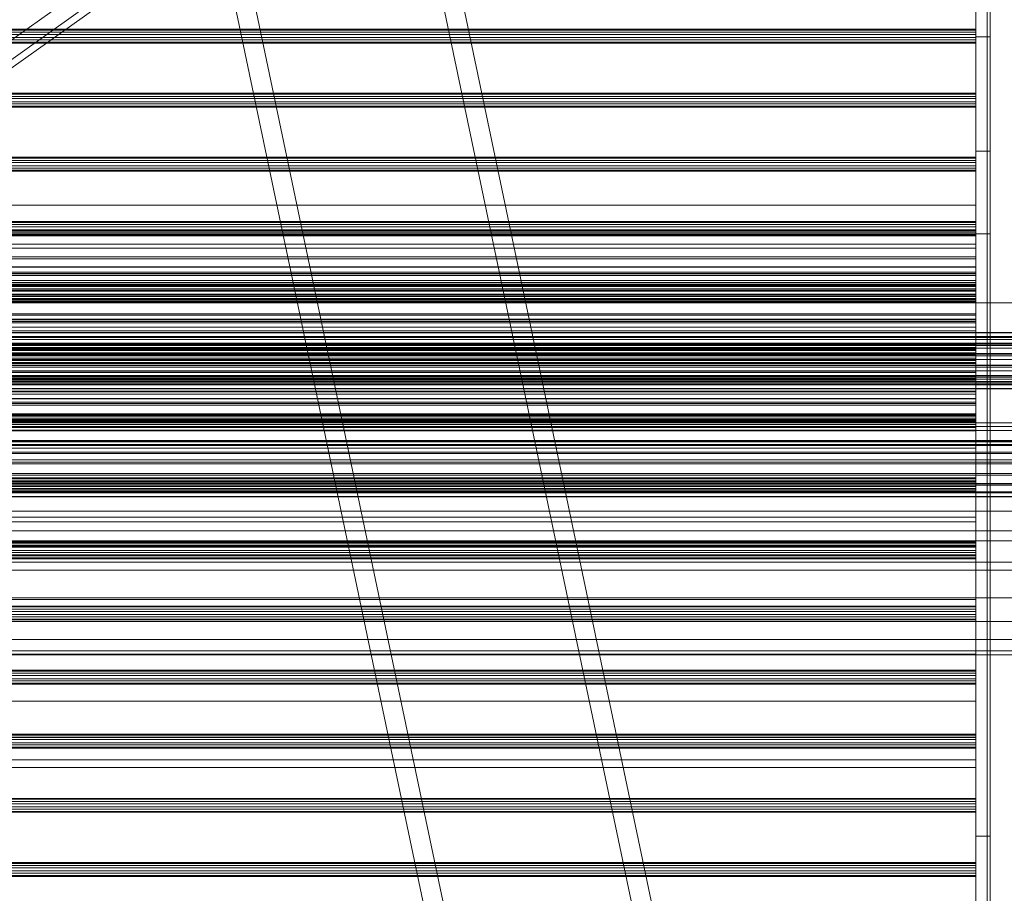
# Model space of a CAD drawing. Header units: millimetres. Extents: x -4738 to 65662, y -68080 to 6847.
# Tile 395 of 656: x 915 to 1260, y -34477 to -34171. Entities that reach past the tile are written whole.
import ezdxf

# ---------------------------------------------------------------- set-up
doc = ezdxf.new("R2010")
doc.units = ezdxf.units.MM
for name, color, linetype, lineweight in [('COTAS_O', 1, 'Continuous', 0), ('frontal_C01', 7, 'Continuous', 0), ('frontal_C03', 7, 'Continuous', 0), ('frontal_secador', 7, 'Continuous', 0), ('frontal_tolva', 7, 'Continuous', 0)]:
    doc.layers.add(name, color=color, linetype=linetype, lineweight=lineweight)
doc.dimstyles.new('R19_100', dxfattribs={"dimtxt": 250, "dimasz": 150, "dimexe": 150, "dimexo": 80, "dimgap": 100, "dimtad": 1, "dimtih": 1, "dimtoh": 1, "dimdsep": 46, "dimcen": 0.09, "dimadec": 0, "dimazin": 0, "dimtfac": 1, "dimtdec": 4, "dimtofl": 0, "dimtmove": 0, "dimatfit": 3, "dimfxl": 1, "dimtolj": 1, "dimtzin": 0, "dimarcsym": 0})

# ---------------------------------------------------------------- blocks, each defined once
blk = doc.blocks.new('DIM_R31_48')
at = {"layer": 'COTAS_O'}
for p, q in [((-1725, -33700), (-1575, -33655)), ((1725, -33700), (1575, -33655)), ((-1725, -34400), (-1725, -33700)), ((-1725, -33700), (1725, -33700)), ((-1725, -33700), (-1575, -33745)), ((1725, -33700), (1575, -33745)), ((1725, -34400), (1725, -33700))]:
    blk.add_line(p, q, dxfattribs=at)
blk.add_text('3450 O', height=250, dxfattribs=at).set_placement((0, -33600))
blk = doc.blocks.new('DIM_R31_52')
at = {"layer": 'COTAS_O'}
for p, q in [((-650, -34200), (-500, -34155)), ((650, -34200), (500, -34155)), ((-650, -34900), (-650, -34200)), ((-650, -34200), (650, -34200)), ((-650, -34200), (-500, -34245)), ((650, -34200), (500, -34245)), ((650, -34900), (650, -34200))]:
    blk.add_line(p, q, dxfattribs=at)
blk.add_text('1300 O', height=250, dxfattribs=at).set_placement((0, -34100))

msp = doc.modelspace()

# ---------------------------------------------------------------- linework, layer by layer
at = {"layer": 'frontal_C01'}
for p, q in [((1370, -35975), (940, -33925.304)), ((1377, -35975), (947, -33925.304)), ((1443, -35975), (1013, -33925.304)), ((1450, -35975), (1020, -33925.304))]:
    msp.add_line(p, q, dxfattribs=at)
at = {"layer": 'frontal_C03'}
for p, q in [((1250, -34946.422), (1250, -32331.232)), ((1254, -32331.232), (1254, -34946.422)), ((1250, -32430.626), (1250, -35045.817)), ((1254, -35045.817), (1254, -32430.626)), ((1250, -34174.271), (-1250, -34174.271)), ((1250, -34174.587), (-1250, -34174.587)), ((1250, -34175.381), (-1250, -34175.381)), ((1250, -34175.381), (1250, -34174.271)), ((1250, -34174.271), (1250, -34174.587)), ((1250, -34174.587), (1250, -34176.145)), ((1250, -34177.268), (1250, -34175.381)), ((-1250, -34176.145), (1250, -34176.145)), ((1250, -34177.268), (-1250, -34177.268)), ((1250, -34178.033), (-1250, -34178.033)), ((1250, -34178.827), (-1250, -34178.827)), ((1250, -34179.143), (-1250, -34179.143)), ((1250, -34176.145), (1250, -34178.033)), ((1250, -34178.827), (1250, -34177.268)), ((1250, -34178.033), (1250, -34179.143)), ((1250, -34179.143), (1250, -34178.827)), ((1250, -34196.728), (-1250, -34196.728)), ((1250, -34197.045), (-1250, -34197.045)), ((1250, -34197.839), (-1250, -34197.839)), ((-1250, -34198.603), (1250, -34198.603)), ((1250, -34199.726), (-1250, -34199.726)), ((1250, -34197.839), (1250, -34196.728)), ((1250, -34196.728), (1250, -34197.045)), ((1250, -34197.045), (1250, -34198.603)), ((1250, -34199.726), (1250, -34197.839)), ((1250, -34198.603), (1250, -34200.49)), ((1250, -34201.284), (1250, -34199.726)), ((1250, -34200.49), (-1250, -34200.49)), ((1250, -34201.284), (-1250, -34201.284)), ((1250, -34201.601), (-1250, -34201.601)), ((1250, -34200.49), (1250, -34201.601)), ((1250, -34201.601), (1250, -34201.284)), ((1250, -34219.186), (-1250, -34219.186)), ((1250, -34219.503), (-1250, -34219.503)), ((1250, -34220.297), (-1250, -34220.297)), ((1250, -34220.297), (1250, -34219.186)), ((1250, -34219.186), (1250, -34219.503)), ((1250, -34219.503), (1250, -34221.061)), ((1250, -34222.184), (1250, -34220.297)), ((-1250, -34221.061), (1250, -34221.061)), ((1250, -34222.184), (-1250, -34222.184)), ((1250, -34222.948), (-1250, -34222.948)), ((1250, -34223.742), (-1250, -34223.742)), ((1250, -34221.061), (1250, -34222.948)), ((1250, -34223.742), (1250, -34222.184)), ((1250, -34222.948), (1250, -34224.058)), ((1250, -34224.058), (1250, -34223.742)), ((1250, -34224.058), (-1250, -34224.058)), ((1250, -34241.644), (-1250, -34241.644)), ((1250, -34241.96), (-1250, -34241.96)), ((1250, -34242.754), (-1250, -34242.754)), ((-1250, -34243.518), (1250, -34243.518)), ((1250, -34244.641), (-1250, -34244.641)), ((1250, -34242.754), (1250, -34241.644)), ((1250, -34241.644), (1250, -34241.96)), ((1250, -34241.96), (1250, -34243.518)), ((1250, -34244.641), (1250, -34242.754)), ((1250, -34243.518), (1250, -34245.405)), ((1250, -34246.199), (1250, -34244.641)), ((1250, -34245.405), (-1250, -34245.405)), ((1250, -34246.199), (-1250, -34246.199)), ((1250, -34246.516), (-1250, -34246.516)), ((1250, -34245.405), (1250, -34246.516)), ((1250, -34246.516), (1250, -34246.199)), ((1250, -34264.101), (-1250, -34264.101)), ((1250, -34264.418), (-1250, -34264.418)), ((1250, -34265.212), (-1250, -34265.212)), ((1250, -34265.212), (1250, -34264.101)), ((1250, -34264.101), (1250, -34264.418)), ((1250, -34264.418), (1250, -34265.976)), ((1250, -34267.099), (1250, -34265.212)), ((1250, -34265.753), (-1250, -34265.753)), ((-1250, -34265.976), (1250, -34265.976)), ((1250, -34266.047), (-1250, -34266.047)), ((1250, -34267.099), (-1250, -34267.099)), ((1250, -34267.863), (-1250, -34267.863)), ((1250, -34268.657), (-1250, -34268.657)), ((1250, -34266.047), (1250, -34265.753)), ((1250, -34265.753), (1250, -34269.213)), ((1250, -34265.976), (1250, -34267.863)), ((1250, -34270.05), (1250, -34266.047)), ((1250, -34268.657), (1250, -34267.099)), ((1250, -34267.863), (1250, -34268.974)), ((1250, -34268.974), (1250, -34268.657)), ((-1579, -34270.165), (1579, -34270.165)), ((1250, -34268.974), (-1250, -34268.974)), ((1250, -34269.213), (-1250, -34269.213)), ((1250, -34270.05), (-1250, -34270.05)), ((1250, -34269.213), (1250, -34275.899)), ((1250, -34277.153), (1250, -34270.05)), ((1250, -34275.899), (-1250, -34275.899)), ((1250, -34277.153), (-1250, -34277.153)), ((1250, -34275.899), (1250, -34284.794)), ((1250, -34286.273), (1250, -34277.153)), ((1496, -34280.547), (-1496, -34280.547)), ((1496, -34280.664), (-1496, -34280.664)), ((1496, -34281.93), (-1496, -34281.93)), ((1496, -34282.265), (-1496, -34282.265)), ((1496, -34284.605), (-1496, -34284.605)), ((1496, -34285.106), (-1496, -34285.106)), ((-1250, -34284.794), (1250, -34284.794)), ((1250, -34284.794), (1250, -34294.544)), ((-1496, -34288.163), (1496, -34288.163)), ((1496, -34288.754), (-1496, -34288.754)), ((1250, -34286.273), (-1250, -34286.273)), ((1250, -34286.559), (-1250, -34286.559)), ((1250, -34286.875), (-1250, -34286.875)), ((1250, -34287.669), (-1250, -34287.669)), ((-1250, -34288.434), (1250, -34288.434)), ((1250, -34296.023), (1250, -34286.273)), ((1250, -34287.669), (1250, -34286.559)), ((1250, -34286.559), (1250, -34286.875)), ((1250, -34286.875), (1250, -34288.434)), ((1250, -34289.556), (1250, -34287.669)), ((1250, -34288.434), (1250, -34290.321)), ((1496, -34292.063), (-1496, -34292.063)), ((1496, -34292.655), (-1496, -34292.655)), ((1250, -34289.556), (-1250, -34289.556)), ((1250, -34290.321), (-1250, -34290.321)), ((1250, -34291.115), (-1250, -34291.115)), ((1250, -34291.431), (-1250, -34291.431)), ((1250, -34291.115), (1250, -34289.556)), ((1250, -34290.321), (1250, -34291.431)), ((1250, -34291.431), (1250, -34291.115)), ((1496, -34295.711), (-1496, -34295.711)), ((1496, -34296.213), (-1496, -34296.213)), ((1250, -34294.544), (-1250, -34294.544)), ((1250, -34296.023), (-1250, -34296.023)), ((1250, -34294.544), (1250, -34303.665)), ((1250, -34304.919), (1250, -34296.023)), ((1496, -34298.552), (-1496, -34298.552)), ((1496, -34298.887), (-1496, -34298.887)), ((1250, -34296.711), (-1250, -34296.711)), ((1250, -34297.088), (-1250, -34297.088)), ((1250, -34297.088), (1250, -34296.711)), ((1250, -34296.711), (1250, -34301.139)), ((1250, -34302.211), (1250, -34297.088)), ((1496, -34300.153), (-1496, -34300.153)), ((1496, -34300.271), (-1496, -34300.271)), ((1250, -34301.139), (-1250, -34301.139)), ((1250, -34302.211), (-1250, -34302.211)), ((1250, -34301.139), (1250, -34309.698)), ((1250, -34311.302), (1250, -34302.211)), ((1250, -34303.665), (-1250, -34303.665)), ((1250, -34304.919), (-1250, -34304.919)), ((1250, -34303.665), (1250, -34310.767)), ((1250, -34311.605), (1250, -34304.919)), ((1250, -34309.017), (-1250, -34309.017)), ((1250, -34309.333), (-1250, -34309.333)), ((1250, -34309.698), (-1250, -34309.698)), ((1250, -34310.127), (-1250, -34310.127)), ((1250, -34310.127), (1250, -34309.017)), ((1250, -34309.017), (1250, -34309.333)), ((1250, -34309.333), (1250, -34310.891)), ((1250, -34309.698), (1250, -34321.084)), ((1250, -34312.014), (1250, -34310.127)), ((-1579, -34312.165), (1579, -34312.165)), ((1250, -34310.767), (-1250, -34310.767)), ((-1250, -34310.891), (1250, -34310.891)), ((1250, -34311.302), (-1250, -34311.302)), ((1250, -34311.605), (-1250, -34311.605)), ((1250, -34312.014), (-1250, -34312.014)), ((1250, -34312.778), (-1250, -34312.778)), ((1250, -34313.572), (-1250, -34313.572)), ((1250, -34310.767), (1250, -34314.77)), ((1250, -34310.891), (1250, -34312.778)), ((1250, -34322.976), (1250, -34311.302)), ((1250, -34315.064), (1250, -34311.605)), ((1250, -34313.572), (1250, -34312.014)), ((1250, -34312.778), (1250, -34313.889)), ((1250, -34313.889), (1250, -34313.572)), ((1250, -34313.889), (-1250, -34313.889)), ((1250, -34314.77), (-1250, -34314.77)), ((1250, -34315.064), (-1250, -34315.064)), ((1250, -34314.77), (1250, -34315.064)), ((1496, -34318.408), (-1496, -34318.408)), ((1496, -34318.526), (-1496, -34318.526)), ((1496, -34319.792), (-1496, -34319.792)), ((1496, -34320.127), (-1496, -34320.127)), ((1496, -34322.466), (-1496, -34322.466)), ((1496, -34322.968), (-1496, -34322.968)), ((-1250, -34321.084), (1250, -34321.084)), ((1250, -34322.976), (-1250, -34322.976)), ((1250, -34321.084), (1250, -34333.564)), ((1250, -34335.457), (1250, -34322.976)), ((-1496, -34326.024), (1496, -34326.024)), ((1496, -34326.616), (-1496, -34326.616)), ((1496, -34329.924), (-1496, -34329.924)), ((1496, -34330.516), (-1496, -34330.516)), ((1496, -34333.573), (-1496, -34333.573)), ((1496, -34334.074), (-1496, -34334.074)), ((1250, -34331.474), (-1250, -34331.474)), ((1250, -34331.791), (-1250, -34331.791)), ((1250, -34332.585), (-1250, -34332.585)), ((-1250, -34333.349), (1250, -34333.349)), ((1250, -34333.564), (-1250, -34333.564)), ((1250, -34332.585), (1250, -34331.474)), ((1250, -34331.474), (1250, -34331.791)), ((1250, -34331.791), (1250, -34333.349)), ((1250, -34334.472), (1250, -34332.585)), ((1250, -34333.349), (1250, -34335.236)), ((1250, -34333.564), (1250, -34345.238)), ((1496, -34336.414), (-1496, -34336.414)), ((1496, -34336.749), (-1496, -34336.749)), ((1250, -34334.472), (-1250, -34334.472)), ((1250, -34335.236), (-1250, -34335.236)), ((1250, -34335.457), (-1250, -34335.457)), ((1250, -34336.03), (-1250, -34336.03)), ((1250, -34336.346), (-1250, -34336.346)), ((1250, -34336.03), (1250, -34334.472)), ((1250, -34335.236), (1250, -34336.346)), ((1250, -34346.843), (1250, -34335.457)), ((1250, -34336.346), (1250, -34336.03)), ((1496, -34338.015), (-1496, -34338.015)), ((1496, -34338.132), (-1496, -34338.132)), ((1250, -34345.238), (-1250, -34345.238)), ((1250, -34346.843), (-1250, -34346.843)), ((1250, -34345.238), (1250, -34354.329)), ((1250, -34355.401), (1250, -34346.843)), ((1250, -34353.932), (-1250, -34353.932)), ((1250, -34354.248), (-1250, -34354.248)), ((1250, -34354.329), (-1250, -34354.329)), ((1250, -34355.042), (-1250, -34355.042)), ((1250, -34355.042), (1250, -34353.932)), ((1250, -34353.932), (1250, -34354.248)), ((1250, -34354.248), (1250, -34355.806)), ((1250, -34354.329), (1250, -34359.453)), ((1250, -34356.929), (1250, -34355.042)), ((1250, -34355.401), (-1250, -34355.401)), ((-1250, -34355.806), (1250, -34355.806)), ((1250, -34356.929), (-1250, -34356.929)), ((1250, -34357.694), (-1250, -34357.694)), ((1250, -34358.488), (-1250, -34358.488)), ((1250, -34359.829), (1250, -34355.401)), ((1250, -34355.806), (1250, -34357.694)), ((1250, -34358.488), (1250, -34356.929)), ((1250, -34357.694), (1250, -34358.804)), ((1250, -34358.804), (1250, -34358.488)), ((1250, -34358.804), (-1250, -34358.804)), ((1250, -34359.453), (-1250, -34359.453)), ((1250, -34359.829), (-1250, -34359.829)), ((1250, -34359.453), (1250, -34359.829)), ((1250, -34376.389), (-1250, -34376.389)), ((1250, -34376.706), (-1250, -34376.706)), ((1250, -34377.5), (-1250, -34377.5)), ((-1250, -34378.264), (1250, -34378.264)), ((1250, -34377.5), (1250, -34376.389)), ((1250, -34376.389), (1250, -34376.706)), ((1250, -34376.706), (1250, -34378.264)), ((1250, -34379.387), (1250, -34377.5)), ((1250, -34378.264), (1250, -34380.151)), ((1250, -34379.387), (-1250, -34379.387)), ((1250, -34380.151), (-1250, -34380.151)), ((1250, -34380.945), (-1250, -34380.945)), ((1250, -34381.262), (-1250, -34381.262)), ((1250, -34380.945), (1250, -34379.387)), ((1250, -34380.151), (1250, -34381.262)), ((1250, -34381.262), (1250, -34380.945)), ((1250, -34398.847), (-1250, -34398.847)), ((1250, -34399.164), (-1250, -34399.164)), ((1250, -34399.958), (1250, -34398.847)), ((1250, -34398.847), (1250, -34399.164)), ((1250, -34399.164), (1250, -34400.722)), ((1250, -34399.958), (-1250, -34399.958)), ((-1250, -34400.722), (1250, -34400.722)), ((1250, -34401.845), (-1250, -34401.845)), ((1250, -34402.609), (-1250, -34402.609)), ((1250, -34401.845), (1250, -34399.958)), ((1250, -34400.722), (1250, -34402.609)), ((1250, -34403.403), (1250, -34401.845)), ((1250, -34402.609), (1250, -34403.719)), ((1250, -34403.403), (-1250, -34403.403)), ((1250, -34403.719), (-1250, -34403.719)), ((1250, -34403.719), (1250, -34403.403)), ((1250, -34421.305), (-1250, -34421.305)), ((1250, -34421.621), (-1250, -34421.621)), ((1250, -34422.415), (-1250, -34422.415)), ((-1250, -34423.179), (1250, -34423.179)), ((1250, -34422.415), (1250, -34421.305)), ((1250, -34421.305), (1250, -34421.621)), ((1250, -34421.621), (1250, -34423.179)), ((1250, -34424.302), (1250, -34422.415)), ((1250, -34423.179), (1250, -34425.066)), ((1250, -34424.302), (-1250, -34424.302)), ((1250, -34425.066), (-1250, -34425.066)), ((1250, -34425.86), (-1250, -34425.86)), ((1250, -34426.177), (-1250, -34426.177)), ((1250, -34425.86), (1250, -34424.302)), ((1250, -34425.066), (1250, -34426.177)), ((1250, -34426.177), (1250, -34425.86)), ((1250, -34443.762), (-1250, -34443.762)), ((1250, -34444.079), (-1250, -34444.079)), ((1250, -34444.873), (1250, -34443.762)), ((1250, -34443.762), (1250, -34444.079)), ((1250, -34444.079), (1250, -34445.637)), ((1250, -34444.873), (-1250, -34444.873)), ((-1250, -34445.637), (1250, -34445.637)), ((1250, -34446.76), (-1250, -34446.76)), ((1250, -34447.524), (-1250, -34447.524)), ((1250, -34446.76), (1250, -34444.873)), ((1250, -34445.637), (1250, -34447.524)), ((1250, -34448.318), (1250, -34446.76)), ((1250, -34447.524), (1250, -34448.635)), ((1250, -34448.318), (-1250, -34448.318)), ((1250, -34448.635), (-1250, -34448.635)), ((1250, -34448.635), (1250, -34448.318)), ((1250, -34466.22), (-1250, -34466.22)), ((1250, -34466.536), (-1250, -34466.536)), ((1250, -34467.33), (-1250, -34467.33)), ((-1250, -34468.095), (1250, -34468.095)), ((1250, -34467.33), (1250, -34466.22)), ((1250, -34466.22), (1250, -34466.536)), ((1250, -34466.536), (1250, -34468.095)), ((1250, -34469.217), (1250, -34467.33)), ((1250, -34468.095), (1250, -34469.982)), ((1250, -34469.217), (-1250, -34469.217)), ((1250, -34469.982), (-1250, -34469.982)), ((1250, -34470.776), (-1250, -34470.776)), ((1250, -34471.092), (-1250, -34471.092)), ((1250, -34470.776), (1250, -34469.217)), ((1250, -34469.982), (1250, -34471.092)), ((1250, -34471.092), (1250, -34470.776))]:
    msp.add_line(p, q, dxfattribs=at)
at = {"layer": 'frontal_secador'}
for p, q in [((1250, -34177), (1250, -33937)), ((1255, -33937), (1255, -34177)), ((1250, -34236), (1250, -33996)), ((1250, -34242), (1250, -34002)), ((1250, -34006), (1250, -34246)), ((1255, -34246), (1255, -34006)), ((1250, -34246), (1250, -34177)), ((1250, -34177), (1255, -34177)), ((1255, -34177), (1255, -34246)), ((1250, -34457), (1250, -34217)), ((1250, -34217), (1250, -34286)), ((1250, -34217), (1255, -34217)), ((1255, -34217), (1255, -34457)), ((1255, -34286), (1255, -34217)), ((-1250, -34236), (1250, -34236)), ((1250, -34236), (1250, -34242)), ((-1250, -34242), (1250, -34242)), ((1250, -34242), (1250, -34246)), ((1250, -34246.659), (1250, -34242)), ((1250, -34242), (1250, -34245)), ((-1250, -34245), (1250, -34245)), ((1250, -34246), (-1250, -34246)), ((-1250, -34246.659), (1250, -34246.659)), ((1250, -34245), (1250, -34249.659)), ((1250, -34246), (1255, -34246)), ((1250, -34246.659), (1250, -34249.659)), ((1250, -34251), (1250, -34246.659)), ((1250, -34249.659), (-1250, -34249.659)), ((-1250, -34251), (1250, -34251)), ((1250, -34249.659), (1250, -34254)), ((1250, -34251), (1250, -34254)), ((1250, -34254.728), (1250, -34251)), ((1250, -34254), (-1250, -34254)), ((-1250, -34254.728), (1250, -34254.728)), ((1250, -34254), (1250, -34257.728)), ((1250, -34254.728), (1250, -34257.728)), ((1250, -34257.588), (1250, -34254.728)), ((-1250, -34257.588), (1250, -34257.588)), ((1250, -34257.611), (-1250, -34257.611)), ((1250, -34257.728), (-1250, -34257.728)), ((1250, -34257.588), (1250, -34260.588)), ((1250, -34259.387), (1250, -34257.588)), ((1250, -34259.918), (1250, -34257.611)), ((1250, -34257.728), (1250, -34260.588)), ((-1250, -34259.387), (1250, -34259.387)), ((1250, -34259.918), (-1250, -34259.918)), ((-1250, -34260), (1250, -34260)), ((1250, -34260.588), (-1250, -34260.588)), ((1250, -34259.387), (1250, -34262.387)), ((1250, -34260), (1250, -34259.387)), ((1250, -34263.65), (1250, -34259.918)), ((1250, -34260), (1250, -34263)), ((1250, -34260.588), (1250, -34262.387)), ((1250, -34262.387), (-1250, -34262.387)), ((1250, -34263), (-1250, -34263)), ((-1250, -34263.65), (1250, -34263.65)), ((1250, -34264), (-1250, -34264)), ((1250, -34262.387), (1250, -34263)), ((1250, -34267.382), (1250, -34263.65)), ((1250, -34276), (1250, -34264)), ((1250, -34264), (1250, -34268)), ((1250, -34267.382), (-1250, -34267.382)), ((-1250, -34268), (1250, -34268)), ((1250, -34267.382), (1250, -34269.689)), ((1250, -34268), (1250, -34280)), ((1250, -34269.689), (-1250, -34269.689)), ((1250, -34274), (-1250, -34274)), ((1250, -34274.545), (-1250, -34274.545)), ((1250, -34276.709), (1250, -34274)), ((1250, -34274.545), (1250, -34274)), ((1250, -34276.144), (1250, -34274.545)), ((1250, -34276), (-1250, -34276)), ((1250, -34276.144), (-1250, -34276.144)), ((1250, -34276.709), (-1250, -34276.709)), ((1250, -34278.686), (-1250, -34278.686)), ((1250, -34516), (1250, -34276)), ((1250, -34276), (1250, -34282)), ((1250, -34276), (1250, -34280)), ((1250, -34278.686), (1250, -34276.144)), ((1250, -34284.651), (1250, -34276.709)), ((1250, -34282), (1250, -34278.686)), ((1320, -34282), (-1320, -34282)), ((1320, -34282.273), (-1320, -34282.273)), ((1250, -34280), (-1250, -34280)), ((1250, -34282), (-1250, -34282)), ((1250, -34285.859), (1250, -34282)), ((1250, -34522), (1250, -34282)), ((1250, -34282), (1250, -34286)), ((1320, -34283.072), (-1320, -34283.072)), ((1320, -34284.343), (-1320, -34284.343)), ((1320, -34286), (-1320, -34286)), ((1250, -34284.651), (-1250, -34284.651)), ((1250, -34285.859), (-1250, -34285.859)), ((-1250, -34286), (1250, -34286)), ((1250, -34297.285), (1250, -34284.651)), ((1250, -34290), (1250, -34285.859)), ((1250, -34286), (1250, -34526)), ((1255, -34286), (1250, -34286)), ((1255, -34526), (1255, -34286)), ((1320, -34287.929), (-1320, -34287.929)), ((-1320, -34290), (1320, -34290)), ((1320, -34292.071), (-1320, -34292.071)), ((-1250, -34290), (1250, -34290)), ((1250, -34294.141), (1250, -34290)), ((1320, -34294), (-1320, -34294)), ((1320, -34295.657), (-1320, -34295.657)), ((1250, -34294.141), (-1250, -34294.141)), ((1250, -34294.141), (1250, -34298)), ((1320, -34296.928), (-1320, -34296.928)), ((1320, -34297.727), (-1320, -34297.727)), ((1320, -34298), (-1320, -34298)), ((1250, -34297.285), (-1250, -34297.285)), ((1250, -34298), (-1250, -34298)), ((1250, -34313.75), (1250, -34297.285)), ((1250, -34298), (1250, -34301.314)), ((1250, -34301.314), (-1250, -34301.314)), ((1250, -34301.314), (1250, -34303.856)), ((1250, -34303.856), (-1250, -34303.856)), ((1250, -34305.455), (-1250, -34305.455)), ((1250, -34306), (-1250, -34306)), ((1250, -34303.856), (1250, -34305.455)), ((1250, -34305.455), (1250, -34306)), ((1360, -34313.5), (-1360, -34313.5)), ((1360, -34314.863), (-1360, -34314.863)), ((1250, -34313.75), (-1250, -34313.75)), ((1250, -34332.924), (1250, -34313.75)), ((1360, -34318.859), (-1360, -34318.859)), ((1360, -34325.216), (-1360, -34325.216)), ((1360, -34333.5), (-1360, -34333.5)), ((1250, -34332.924), (-1250, -34332.924)), ((1250, -34353.5), (1250, -34332.924)), ((1360, -34343.147), (-1360, -34343.147)), ((-1360, -34353.5), (1360, -34353.5)), ((-1250, -34353.5), (1250, -34353.5)), ((1250, -34374.076), (1250, -34353.5)), ((1360, -34363.853), (-1360, -34363.853)), ((1360, -34373.5), (-1360, -34373.5)), ((1250, -34374.076), (-1250, -34374.076)), ((1250, -34374.076), (1250, -34393.25)), ((1360, -34381.784), (-1360, -34381.784)), ((1360, -34388.141), (-1360, -34388.141)), ((1360, -34392.137), (-1360, -34392.137)), ((1360, -34393.5), (-1360, -34393.5)), ((1250, -34393.25), (-1250, -34393.25)), ((1250, -34393.25), (1250, -34409.715)), ((1250, -34409.715), (-1250, -34409.715)), ((1250, -34409.715), (1250, -34422.349)), ((1250, -34422.349), (-1250, -34422.349)), ((1250, -34422.349), (1250, -34430.291)), ((1250, -34430.291), (-1250, -34430.291)), ((1250, -34430.291), (1250, -34433)), ((1250, -34433), (-1250, -34433)), ((1250, -34526), (1250, -34457)), ((1250, -34457), (1255, -34457)), ((1255, -34457), (1255, -34526))]:
    msp.add_line(p, q, dxfattribs=at)
at = {"layer": 'frontal_tolva'}
for p, q in [((1725, -33600), (600, -34400)), ((600, -34406.849), (1725, -33606.849)), ((604.636, -34406.52), (1729.636, -33606.52)), ((-1821.5, -34350), (1821.5, -34350)), ((-1821.5, -34361), (1821.5, -34361))]:
    msp.add_line(p, q, dxfattribs=at)

# ---------------------------------------------------------------- dimensions: what is measured, and where the dimension line sits
at = {"layer": 'COTAS_O'}
for p1, p2, picture, middle in [((-1725, -34400), (1725, -34400), 'DIM_R31_48', (0, -33700)), ((-650, -34900), (650, -34900), 'DIM_R31_52', (0, -34200))]:
    dim = msp.add_aligned_dim(p1=p1, p2=p2, distance=700, text='<> O', dimstyle='R19_100', dxfattribs=at)
    dim.commit()
    dim.dimension.update_dxf_attribs({"geometry": picture, "text_midpoint": middle})

doc.saveas('drawing.dxf')
